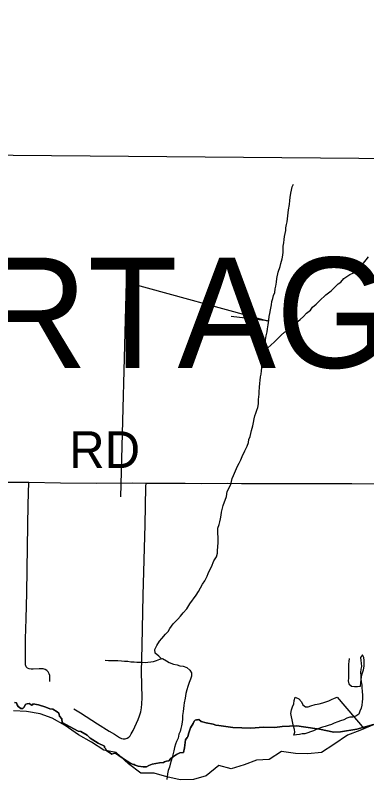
# Model space of a CAD drawing. Extents: x 0 to 34, y 0 to 22.
# Drawn here: x 4.496 to 4.767, y 17.461 to 18.052 of the extents above; entities that cross this region are included whole.
import ezdxf

# ---------------------------------------------------------------- set-up
doc = ezdxf.new("R2010")
doc.units = 0
for name, color, linetype in [('GM_X_Corporation', 7, 'Continuous'), ('GM_X_County_Road', 7, 'Continuous'), ('GM_X_County_Road_Text', 7, 'Continuous'), ('GM_X_Major_Lake', 7, 'Continuous'), ('GM_X_Minor_River', 7, 'Continuous'), ('GM_X_Township_Road', 7, 'Continuous'), ('GM_X_Township_Text', 7, 'Continuous')]:
    doc.layers.add(name, color=color, linetype=linetype)

msp = doc.modelspace()

# ---------------------------------------------------------------- linework, layer by layer
at = {"layer": 'GM_X_Corporation'}
msp.add_lwpolyline([(4.78631, 18.43953), (4.79371, 18.43949), (4.7909, 17.94084), (4.28639, 17.94519), (4.29299, 18.44647)], close=True, dxfattribs=at)
for points in [[(4.49512, 17.52075), (4.49679, 17.5203), (4.49723, 17.51873), (4.49807, 17.51755), (4.50003, 17.51613), (4.50156, 17.51603), (4.50279, 17.51716), (4.50352, 17.51878), (4.50407, 17.51937), (4.5051, 17.51966), (4.50662, 17.51981), (4.50741, 17.51927), (4.50864, 17.51858), (4.50928, 17.51898), (4.50952, 17.51952), (4.51375, 17.51883), (4.51955, 17.51701), (4.52264, 17.51573), (4.52476, 17.51544), (4.5281, 17.51357), (4.52938, 17.51239), (4.53002, 17.50998), (4.53169, 17.50816), (4.53213, 17.50526), (4.54437, 17.49853), (4.54638, 17.49833), (4.5515, 17.49553), (4.55381, 17.49298), (4.55995, 17.48929), (4.56472, 17.48683), (4.56482, 17.4859), (4.56565, 17.48516), (4.56629, 17.48364), (4.57047, 17.48083), (4.57179, 17.48118), (4.57342, 17.48143), (4.57838, 17.47794), (4.58221, 17.47533), (4.58522, 17.47341), (4.58728, 17.47273), (4.58782, 17.47268), (4.58846, 17.47224), (4.59077, 17.4715), (4.59455, 17.471), (4.59721, 17.47096), (4.59903, 17.47199), (4.60158, 17.47297), (4.60733, 17.4741), (4.61048, 17.4744), (4.61107, 17.47489), (4.61264, 17.47523), (4.61441, 17.47567), (4.61608, 17.47745), (4.61805, 17.47897), (4.62041, 17.48054), (4.62296, 17.48167), (4.62592, 17.48202), (4.62675, 17.48575), (4.62744, 17.4917), (4.62876, 17.49352), (4.62911, 17.49401), (4.6298, 17.49656), (4.63137, 17.50099), (4.63324, 17.50453), (4.63398, 17.50625), (4.63476, 17.50703), (4.63579, 17.50738), (4.63677, 17.50733), (4.63766, 17.50758), (4.63958, 17.5061), (4.64336, 17.50492), (4.64872, 17.50399), (4.65078, 17.50305), (4.65324, 17.50276), (4.66406, 17.50123), (4.67796, 17.50094), (4.6877, 17.50163), (4.69635, 17.50138), (4.7021, 17.50212), (4.71355, 17.50271), (4.71852, 17.50173), (4.73105, 17.5), (4.74201, 17.49779), (4.74712, 17.49789), (4.75985, 17.50015), (4.77274, 17.50363)], [(4.77274, 17.50363), (4.75985, 17.50015), (4.74712, 17.49789), (4.74201, 17.49779), (4.73105, 17.5), (4.71852, 17.50173), (4.71355, 17.50271), (4.7021, 17.50212), (4.69635, 17.50138), (4.6877, 17.50163), (4.67796, 17.50094), (4.66406, 17.50123), (4.65324, 17.50276), (4.65078, 17.50305), (4.64872, 17.50399), (4.64336, 17.50492), (4.63958, 17.5061), (4.63766, 17.50758), (4.63677, 17.50733), (4.63579, 17.50738), (4.63476, 17.50703), (4.63398, 17.50625), (4.63324, 17.50453), (4.63137, 17.50099), (4.6298, 17.49656), (4.62911, 17.49401), (4.62876, 17.49352), (4.62744, 17.4917), (4.62675, 17.48575), (4.62592, 17.48202), (4.62296, 17.48167), (4.62041, 17.48054), (4.61805, 17.47897), (4.61608, 17.47745), (4.61441, 17.47567), (4.61264, 17.47523), (4.61107, 17.47489), (4.61048, 17.4744), (4.60733, 17.4741), (4.60158, 17.47297), (4.59903, 17.47199), (4.59721, 17.47096), (4.59455, 17.471), (4.59077, 17.4715), (4.58846, 17.47224), (4.58782, 17.47268), (4.58728, 17.47273), (4.58522, 17.47341), (4.58221, 17.47533), (4.57838, 17.47794), (4.57342, 17.48143), (4.57179, 17.48118), (4.57047, 17.48083), (4.56629, 17.48364), (4.56565, 17.48516), (4.56482, 17.4859), (4.56472, 17.48683), (4.55995, 17.48929), (4.55381, 17.49298), (4.5515, 17.49553), (4.54638, 17.49833), (4.54437, 17.49853), (4.53213, 17.50526), (4.53169, 17.50816), (4.53002, 17.50998), (4.52938, 17.51239), (4.5281, 17.51357), (4.52476, 17.51544), (4.52264, 17.51573), (4.51955, 17.51701), (4.51375, 17.51883), (4.50952, 17.51952), (4.50928, 17.51898), (4.50864, 17.51858), (4.50741, 17.51927), (4.50662, 17.51981), (4.5051, 17.51966), (4.50407, 17.51937), (4.50352, 17.51878), (4.50279, 17.51716), (4.50156, 17.51603), (4.50003, 17.51613), (4.49807, 17.51755), (4.49723, 17.51873), (4.49679, 17.5203), (4.49512, 17.52075)]]:
    msp.add_lwpolyline(points, dxfattribs=at)
at = {"layer": 'GM_X_County_Road'}
for points in [[(4.3013, 17.69336), (4.3147, 17.69326), (4.35821, 17.69259), (4.38618, 17.6924), (4.42191, 17.69197), (4.46387, 17.69157), (4.48717, 17.69102), (4.50621, 17.6909)], [(4.50621, 17.6909), (4.53087, 17.69045), (4.55878, 17.69028), (4.58674, 17.69031), (4.5969, 17.69027)], [(4.5969, 17.69027), (4.60848, 17.69021), (4.62713, 17.69011), (4.63955, 17.68998), (4.65974, 17.69015), (4.67061, 17.68997), (4.69856, 17.69002), (4.75604, 17.68978), (4.80574, 17.68966), (4.84457, 17.68932), (4.87097, 17.68923), (4.88806, 17.68922), (4.90825, 17.68887), (4.92689, 17.68884), (4.94708, 17.68868), (4.96572, 17.68856), (5.00144, 17.68822), (5.01541, 17.6883), (5.01914, 17.68832)]]:
    msp.add_lwpolyline(points, dxfattribs=at)
at = {"layer": 'GM_X_Major_Lake'}
msp.add_lwpolyline([(4.7732, 17.50359), (4.76219, 17.49903), (4.75271, 17.49541), (4.74208, 17.48819), (4.73241, 17.4821), (4.72197, 17.48096), (4.7123, 17.48134), (4.70148, 17.48267), (4.69199, 17.47659), (4.68232, 17.4762), (4.67283, 17.4724), (4.66278, 17.46936), (4.6531, 17.47202), (4.64342, 17.46403), (4.63356, 17.46118), (4.62331, 17.46099), (4.61288, 17.46327), (4.6032, 17.46593), (4.59295, 17.46593), (4.58328, 17.47334), (4.57379, 17.48189), (4.5643, 17.48379), (4.55462, 17.49006), (4.54476, 17.49576), (4.53451, 17.50299), (4.52445, 17.5085), (4.51497, 17.51192), (4.50453, 17.51382), (4.49447, 17.5142)], dxfattribs=at)
at = {"layer": 'GM_X_Minor_River'}
for points in [[(4.70212, 17.86342), (4.70268, 17.86627), (4.70285, 17.86855), (4.70284, 17.87083), (4.70302, 17.8733), (4.70339, 17.87578), (4.70375, 17.87844), (4.70393, 17.88072), (4.70449, 17.88319), (4.70486, 17.88529), (4.70504, 17.88738), (4.70559, 17.89004), (4.70596, 17.89213), (4.70614, 17.89441), (4.70651, 17.8967), (4.70668, 17.89917), (4.70705, 17.90145), (4.70779, 17.90563), (4.70815, 17.90849), (4.70833, 17.91096), (4.70889, 17.91419), (4.70925, 17.91666), (4.70981, 17.91914), (4.71094, 17.92123)], [(4.68832, 17.79315), (4.69089, 17.79438), (4.69354, 17.79705), (4.69599, 17.79915), (4.70128, 17.8045), (4.70393, 17.80679), (4.70601, 17.80794), (4.70809, 17.80928), (4.71055, 17.81176), (4.713, 17.81405), (4.71603, 17.81654), (4.71867, 17.81902), (4.72094, 17.8215), (4.72396, 17.8238), (4.72566, 17.82628), (4.7285, 17.82838), (4.73095, 17.83105), (4.73586, 17.83564), (4.74002, 17.83889), (4.74267, 17.84137), (4.74531, 17.84423), (4.74739, 17.84538), (4.74985, 17.84844), (4.75439, 17.85131), (4.75685, 17.85246), (4.76006, 17.85475), (4.76252, 17.85724), (4.76497, 17.86029), (4.76705, 17.86277), (4.76874, 17.86506)], [(4.60879, 17.55449), (4.60668, 17.55642), (4.60401, 17.55888), (4.60381, 17.56154), (4.60531, 17.56478), (4.60738, 17.56802), (4.60908, 17.57012), (4.61191, 17.57336), (4.61399, 17.57565), (4.61531, 17.57775), (4.61775, 17.58156), (4.62153, 17.585), (4.62342, 17.58729), (4.62568, 17.58996), (4.62833, 17.59301), (4.63077, 17.59702), (4.63568, 17.6035), (4.63756, 17.60655), (4.63888, 17.60922), (4.64057, 17.61208), (4.64226, 17.61474), (4.64414, 17.61836), (4.64489, 17.62046), (4.64621, 17.62312), (4.64752, 17.6256), (4.6494, 17.63017), (4.65128, 17.63322), (4.65222, 17.63608), (4.65221, 17.63817), (4.65238, 17.64083), (4.65255, 17.64425), (4.6525, 17.65527), (4.65343, 17.65813), (4.65399, 17.66022), (4.65436, 17.66269), (4.65491, 17.66555), (4.65528, 17.66764), (4.65584, 17.66973), (4.65639, 17.67296), (4.65902, 17.67982), (4.65957, 17.68362), (4.66239, 17.68915), (4.6635, 17.69371), (4.66444, 17.69619), (4.66594, 17.69962), (4.66763, 17.70323), (4.66876, 17.70571), (4.67007, 17.70819), (4.6712, 17.71066), (4.67326, 17.71523), (4.67495, 17.71885), (4.67608, 17.72171), (4.67626, 17.72399), (4.67738, 17.72628), (4.6785, 17.73084), (4.67943, 17.73446), (4.67999, 17.73693), (4.68054, 17.73978), (4.6811, 17.74207), (4.68185, 17.74416), (4.68259, 17.74664), (4.68334, 17.74873), (4.68371, 17.75139), (4.68388, 17.75481), (4.68424, 17.759), (4.68423, 17.76109), (4.68459, 17.76413), (4.68477, 17.76736), (4.68514, 17.76945), (4.68531, 17.7723), (4.68587, 17.7744), (4.68624, 17.77706), (4.68678, 17.78143), (4.68733, 17.78562), (4.6877, 17.78866), (4.68806, 17.79151), (4.68843, 17.79379), (4.6888, 17.79627), (4.68897, 17.79855), (4.68934, 17.80102), (4.68971, 17.80406), (4.69045, 17.80711), (4.69082, 17.80939), (4.69118, 17.81243), (4.69173, 17.81605), (4.6921, 17.8189), (4.69246, 17.82137), (4.69302, 17.82403), (4.69376, 17.82803), (4.69413, 17.8305), (4.69487, 17.83278), (4.69543, 17.83526), (4.69637, 17.83754), (4.69673, 17.84021), (4.6971, 17.84249), (4.69766, 17.84553), (4.69802, 17.84838), (4.69914, 17.85314), (4.70063, 17.85771), (4.701, 17.8598), (4.70212, 17.86342)], [(4.57739, 17.67963), (4.58186, 17.84537), (4.69079, 17.81566), (4.66262, 17.81895)], [(4.75381, 17.55464), (4.75363, 17.55236), (4.75346, 17.55027), (4.75347, 17.54723), (4.7533, 17.54437), (4.75332, 17.53943), (4.75314, 17.53734), (4.75353, 17.53506), (4.75563, 17.53317), (4.7581, 17.533), (4.76038, 17.53301), (4.76265, 17.53321), (4.76302, 17.53587), (4.7632, 17.53815), (4.76338, 17.54062), (4.76393, 17.54291), (4.76506, 17.54595), (4.76542, 17.54861), (4.7656, 17.55089), (4.76559, 17.55318), (4.7652, 17.55545), (4.76424, 17.55754), (4.76273, 17.55544), (4.76293, 17.55316), (4.76313, 17.55107), (4.76334, 17.5486), (4.76297, 17.54632), (4.76279, 17.54385), (4.7628, 17.54138), (4.76301, 17.53891), (4.76321, 17.53663), (4.76379, 17.53397), (4.7638, 17.53169), (4.764, 17.5296), (4.76421, 17.5258), (4.76422, 17.52352), (4.76404, 17.52124), (4.76368, 17.51858), (4.76312, 17.51629), (4.76218, 17.51401), (4.76144, 17.51154), (4.75898, 17.51), (4.75651, 17.50942), (4.75442, 17.50922), (4.75215, 17.50864), (4.74969, 17.5073), (4.74723, 17.50653), (4.74514, 17.50576), (4.7423, 17.5046), (4.74022, 17.50364), (4.73775, 17.50287), (4.73548, 17.5021), (4.73339, 17.50152), (4.72884, 17.49998), (4.72638, 17.49864), (4.72392, 17.49787), (4.72184, 17.4971), (4.71956, 17.49652), (4.71747, 17.49632), (4.71539, 17.49593), (4.71311, 17.49573), (4.71102, 17.49553), (4.71196, 17.49762), (4.71157, 17.4999), (4.7108, 17.50237), (4.71041, 17.50464), (4.70982, 17.5073), (4.70924, 17.50958), (4.70885, 17.51205), (4.70922, 17.5149), (4.71015, 17.51719), (4.71109, 17.51966), (4.71146, 17.52213), (4.7122, 17.5248), (4.71506, 17.52348), (4.71697, 17.52121), (4.71812, 17.51894), (4.72021, 17.51723), (4.7223, 17.51724), (4.72439, 17.51801), (4.72761, 17.51917), (4.73083, 17.51975), (4.73368, 17.52034), (4.73576, 17.52111), (4.73822, 17.52207), (4.74031, 17.52303), (4.74258, 17.52399), (4.74466, 17.52476), (4.76553, 17.50041)], [(4.56532, 17.55338), (4.56778, 17.5532), (4.57234, 17.55322), (4.575, 17.55304), (4.57785, 17.55287), (4.58013, 17.55269), (4.58278, 17.55251), (4.58525, 17.55214), (4.58772, 17.55196), (4.58981, 17.55178), (4.59323, 17.5518), (4.59627, 17.55162), (4.59836, 17.55182), (4.60063, 17.55202), (4.60272, 17.55241), (4.60499, 17.55318), (4.60745, 17.55415), (4.60973, 17.55473), (4.61259, 17.55284), (4.61487, 17.55152), (4.6181, 17.55039), (4.62096, 17.54965), (4.62305, 17.54909), (4.62571, 17.54872), (4.62837, 17.54759), (4.63085, 17.5457), (4.632, 17.54362), (4.63201, 17.54096), (4.63126, 17.53867), (4.63014, 17.5362), (4.6292, 17.53315), (4.62846, 17.53049), (4.62771, 17.52763), (4.62716, 17.52402), (4.62642, 17.52041), (4.62605, 17.51831), (4.6255, 17.51375), (4.62514, 17.51052), (4.62497, 17.50786), (4.62479, 17.50538), (4.62442, 17.50272), (4.62386, 17.50044), (4.62331, 17.49835), (4.62237, 17.49606), (4.62162, 17.49321), (4.6205, 17.49054), (4.61975, 17.48845), (4.619, 17.48578), (4.61845, 17.48331), (4.61751, 17.48027), (4.61714, 17.47817), (4.61621, 17.4757), (4.61546, 17.47303), (4.61491, 17.47056), (4.61397, 17.46809), (4.61341, 17.46561), (4.61306, 17.46105)]]:
    msp.add_lwpolyline(points, dxfattribs=at)
at = {"layer": 'GM_X_Township_Road'}
for points in [[(4.52256, 17.53677), (4.52257, 17.53987), (4.52243, 17.54142), (4.52205, 17.5429), (4.5213, 17.54425), (4.52024, 17.54536), (4.51893, 17.54616), (4.51747, 17.5466), (4.51593, 17.54676), (4.51437, 17.54671), (4.50972, 17.54632), (4.50816, 17.54631), (4.50662, 17.54658), (4.50526, 17.54724), (4.50426, 17.54831), (4.50379, 17.54972), (4.50369, 17.55128), (4.5036, 17.56215), (4.50363, 17.56988), (4.50417, 17.58535), (4.50478, 17.60546), (4.50539, 17.64106), (4.50568, 17.67356), (4.50621, 17.6909)], [(4.54119, 17.51572), (4.54636, 17.51257), (4.55927, 17.5042), (4.56852, 17.49859), (4.57253, 17.49622), (4.57641, 17.49362), (4.57781, 17.49293), (4.57929, 17.49253), (4.58083, 17.49255), (4.58231, 17.493), (4.58356, 17.49387), (4.58461, 17.49502), (4.58547, 17.49632), (4.58694, 17.49907), (4.5908, 17.50756), (4.59191, 17.51046), (4.59278, 17.51344), (4.59339, 17.51649), (4.59373, 17.51958), (4.59378, 17.52424), (4.59348, 17.54445), (4.59379, 17.56465), (4.59466, 17.60351), (4.59611, 17.65791), (4.59683, 17.68743), (4.5969, 17.69027)]]:
    msp.add_lwpolyline(points, dxfattribs=at)

# ---------------------------------------------------------------- texts
at = {"layer": 'GM_X_County_Road_Text'}
msp.add_text('RD', height=0.028409, rotation=0.00001, dxfattribs=at).set_placement((4.53746, 17.70187))
at = {"layer": 'GM_X_Township_Text'}
msp.add_text('PORTAGE', height=0.085227, rotation=0.00001, dxfattribs=at).set_placement((4.3047, 17.77928))

doc.saveas('drawing.dxf')
